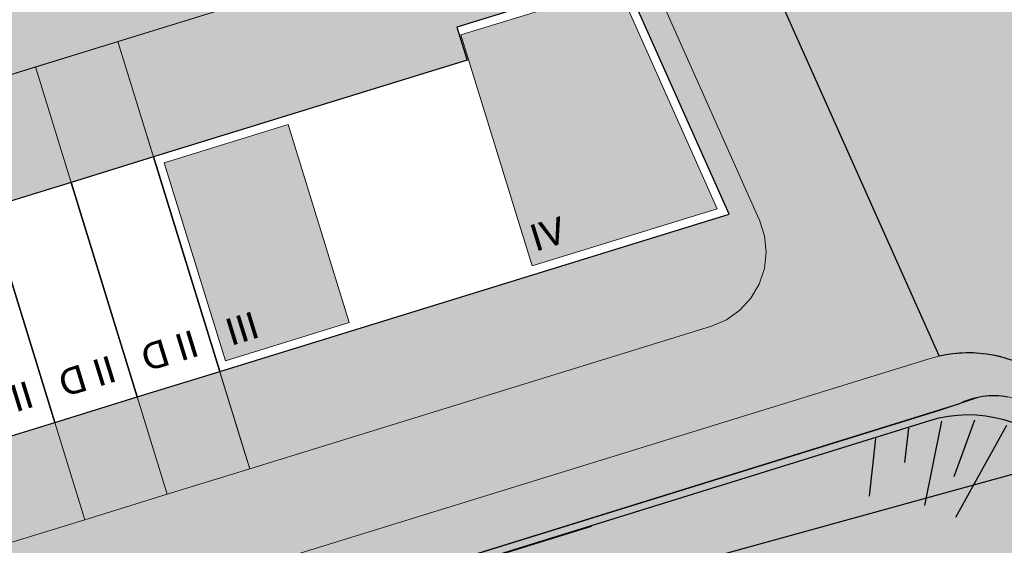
# Model space of a CAD drawing. Header units: metres. Extents: x -862 to 1262, y -354 to 644.
# Tile 281 of 315: x 302 to 359, y 44 to 75. Entities that reach past the tile are written whole.
import ezdxf

# ---------------------------------------------------------------- set-up
doc = ezdxf.new("R2010")
doc.units = ezdxf.units.M
doc.header["$LTSCALE"] = 0.5
doc.set_wipeout_variables(frame=1)
for name, color, linetype in [('BPR_Verkehr_220520', 7, 'Continuous'), ('DZH_Baufelder Ost_220610', 7, 'Continuous'), ('LPB_Freiraum_220609', 7, 'Continuous')]:
    doc.layers.add(name, color=color, linetype=linetype)
doc.styles.add('Calibri Light', font='calibril.ttf')

# ---------------------------------------------------------------- blocks, each defined once
blk = doc.blocks.new('Slab (2D)-6')
at = {"color": 255, "linetype": 'Continuous', "lineweight": 9, "transparency": 33554687}
blk.add_wipeout([(-2.291500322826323e-13, -8.881784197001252e-16), (-1.7763568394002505e-15, 12.999999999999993), (4.999999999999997, 12.999999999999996), (4.999999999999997, 8.881784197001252e-16)], dxfattribs=at)
at = {"color": 7, "linetype": 'Continuous', "lineweight": 9, "transparency": 33554687}
for p, q in [((0, 9.400000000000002), (5, 9.400000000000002)), ((-2.277216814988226e-13, 4), (5, 3.999999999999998))]:
    blk.add_line(p, q, dxfattribs=at)
at = {"color": 8, "linetype": 'Continuous', "lineweight": 9, "true_color": 0x777777, "transparency": 33554687, "flags": 128}
blk.add_lwpolyline([(-2.275957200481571e-13, -9.063735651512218e-16), (3.155443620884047e-29, 13), (5, 13), (5, 0)], close=True, dxfattribs=at)
at = {"color": 7, "linetype": 'Continuous', "lineweight": 9, "transparency": 33554687, "flags": 128}
blk.add_lwpolyline([(5, 0), (5, 13), (0, 13), (-2.275957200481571e-13, -9.063735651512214e-16), (5, 5.428454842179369e-16)], dxfattribs=at)
blk = doc.blocks.new('RH 5 x 13 - II (2D_3D) (2D)')
at = {"color": 8, "true_color": 0x777777, "transparency": 33554687}
blk.add_blockref('Slab (2D)-6', (0, 0), dxfattribs=at)
at = {"color": 255, "linetype": 'Continuous', "lineweight": 5, "transparency": 33554687}
blk.add_wipeout([(0, 13), (5, 13), (5, 0), (0, 0)], dxfattribs=at)
at = {"color": 7, "linetype": 'Continuous', "lineweight": 25, "transparency": 33554687, "flags": 128}
blk.add_lwpolyline([(0, 13), (5, 13), (5, 0), (0, 0)], close=True, dxfattribs=at)
at = {"color": 7, "transparency": 33554687, "insert": (2.405184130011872, 2.006361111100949), "char_height": 1.559479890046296, "width": 3.810368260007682, "attachment_point": 5, "line_spacing_factor": 1.163780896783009, "style": 'Calibri Light'}
blk.add_mtext('II D', dxfattribs=at)
blk = doc.blocks.new('Slab (2D)-11')
at = {"color": 255, "linetype": 'Continuous', "lineweight": 9, "transparency": 33554687}
blk.add_wipeout([(333.11732538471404, -63.90941240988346), (345.53837088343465, -60.07305623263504), (346.12857952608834, -61.9839863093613), (353.7722998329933, -59.62315173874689), (357.0184473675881, -70.13326716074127), (336.9536815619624, -76.33045790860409)], dxfattribs=at)
at = {"color": 8, "linetype": 'Continuous', "lineweight": 9, "true_color": 0x777777, "transparency": 33554687, "flags": 128}
blk.add_lwpolyline([(333.117325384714, -63.90941240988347), (345.5383708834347, -60.07305623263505), (346.1285795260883, -61.98398630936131), (353.7722998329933, -59.6231517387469), (357.0184473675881, -70.13326716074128), (336.9536815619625, -76.33045790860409)], close=True, dxfattribs=at)
blk = doc.blocks.new('Slab (2D)-12')
at = {"color": 255, "linetype": 'Continuous', "lineweight": 9, "transparency": 33554687}
blk.add_wipeout([(327.38453515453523, -65.68003833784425), (345.53837088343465, -60.07305623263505), (346.12857952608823, -61.9839863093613), (353.77229983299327, -59.6231517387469), (357.018447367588, -70.13326716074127), (331.22089133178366, -78.10108383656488), (327.9747437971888, -67.59096841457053)], dxfattribs=at)
at = {"color": 8, "linetype": 'Continuous', "lineweight": 9, "true_color": 0x777777, "transparency": 33554687, "flags": 128}
blk.add_lwpolyline([(327.3845351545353, -65.68003833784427), (345.5383708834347, -60.07305623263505), (346.1285795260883, -61.98398630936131), (353.7722998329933, -59.6231517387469), (357.0184473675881, -70.13326716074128), (331.2208913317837, -78.1010838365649), (327.9747437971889, -67.59096841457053)], close=True, dxfattribs=at)
at = {"color": 255, "linetype": 'Continuous', "lineweight": 9, "transparency": 33554687}
blk.add_wipeout([(327.38453515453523, -65.68003833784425), (345.53837088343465, -60.07305623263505), (346.12857952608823, -61.9839863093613), (353.77229983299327, -59.6231517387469), (357.018447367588, -70.13326716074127), (331.22089133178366, -78.10108383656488), (327.9747437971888, -67.59096841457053)], dxfattribs=at)
at = {"color": 8, "linetype": 'Continuous', "lineweight": 9, "true_color": 0x777777, "transparency": 33554687, "flags": 128}
blk.add_lwpolyline([(327.3845351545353, -65.68003833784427), (345.5383708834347, -60.07305623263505), (346.1285795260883, -61.98398630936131), (353.7722998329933, -59.6231517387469), (357.0184473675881, -70.13326716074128), (331.2208913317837, -78.1010838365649), (327.9747437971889, -67.59096841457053)], close=True, dxfattribs=at)
blk = doc.blocks.new('Group-5')
at = {"color": 8, "true_color": 0x777777, "transparency": 33554687}
blk.add_blockref('Slab (2D)-11', (0, 0), dxfattribs=at)
blk.add_blockref('Slab (2D)-12', (0, 0), dxfattribs=at)
at = {"color": 255, "linetype": 'Continuous', "lineweight": 25, "transparency": 33554687}
blk.add_wipeout([(345.53837088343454, -60.07305623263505), (327.38453515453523, -65.68003833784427), (331.2208913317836, -78.10108383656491), (360.7156525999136, -68.99135071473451), (354.56098947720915, -55.19311447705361), (344.9481622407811, -58.16212615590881)], dxfattribs=at)
at = {"linetype": 'Continuous', "lineweight": 0, "true_color": 0xfbf8f0, "transparency": 33554661}
for points in [[(354.2849521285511, -55.80167658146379), (345.1865388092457, -58.61180670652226), (349.317999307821, -71.98831724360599), (360.0293043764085, -68.68003040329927)], [(335.1758076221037, -63.79693628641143), (338.7170594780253, -75.26251674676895), (331.5510716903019, -77.47579915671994), (328.0098198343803, -66.01021869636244)]]:
    blk.add_hatch(color=7, dxfattribs=at).paths.add_polyline_path(points)
at = {"color": 7, "linetype": 'Continuous', "lineweight": 25, "transparency": 33554687, "flags": 128}
blk.add_lwpolyline([(345.5383708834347, -60.07305623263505), (327.3845351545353, -65.68003833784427), (331.2208913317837, -78.10108383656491), (360.7156525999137, -68.99135071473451), (354.5609894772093, -55.19311447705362), (344.9481622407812, -58.16212615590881)], close=True, dxfattribs=at)
at = {"color": 9, "linetype": 'Continuous', "lineweight": 9, "transparency": 33554661, "flags": 128}
for points in [[(354.2849521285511, -55.80167658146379), (345.1865388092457, -58.61180670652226), (349.317999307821, -71.98831724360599), (360.0293043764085, -68.68003040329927)], [(335.1758076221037, -63.79693628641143), (338.7170594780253, -75.26251674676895), (331.5510716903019, -77.47579915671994), (328.0098198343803, -66.01021869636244)]]:
    blk.add_lwpolyline(points, close=True, dxfattribs=at)
at = {"color": 7, "transparency": 33554687, "char_height": 1.559479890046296, "width": 3, "attachment_point": 5, "rotation": 17.163793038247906, "line_spacing_factor": 1.163780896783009, "style": 'Calibri Light'}
for s, insert in [('IV', (350.2158387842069, -70.13443735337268)), ('III', (332.514631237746, -75.608278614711))]:
    blk.add_mtext(s, dxfattribs=dict(at, insert=insert))

msp = doc.modelspace()

# ---------------------------------------------------------------- hatches: boundary and pattern name
at = {"layer": 'DZH_Baufelder Ost_220610', "linetype": 'Continuous', "lineweight": 0, "true_color": 0xc4dad2, "transparency": 33554687}
msp.add_hatch(color=254, dxfattribs=at).paths.add_polyline_path([(336.096551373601, 82.39933860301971), (335.2834738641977, 84.22218987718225), (324.0348254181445, 81.64890577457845), (323.0260644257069, 81.41813717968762), (323.026226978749, 81.41742661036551), (312.3052611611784, 78.96485138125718), (307.4287764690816, 77.84928532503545), (298.6554179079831, 75.8422532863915), (290.8568770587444, 74.05822482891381), (285.0083400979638, 72.72028782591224), (275.2597952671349, 70.49016789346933), (267.4636509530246, 68.706687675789), (258.687895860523, 66.69910739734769), (252.8389901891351, 65.36108604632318), (247.0125459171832, 64.02820306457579), (248.9661705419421, 55.48830484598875)])
at = {"layer": 'DZH_Baufelder Ost_220610', "linetype": 'Continuous', "lineweight": 0, "true_color": 0xdce9e4, "transparency": 33554687}
for points in [[(307.5014936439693, 73.56748734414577), (336.096551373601, 82.39933860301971), (344.5349915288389, 63.48106665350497), (344.6543468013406, 63.21348218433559), (344.9474517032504, 62.31056239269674), (345.0446208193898, 61.366246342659), (344.9415298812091, 60.4225584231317), (344.6427667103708, 59.52149504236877), (344.1616269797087, 58.70315575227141), (343.5195226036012, 58.0039586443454), (342.7450287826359, 57.45501970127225), (341.8726123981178, 57.08076806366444), (315.1433822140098, 48.82519510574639), (314.8791016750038, 49.68086138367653)], [(302.7241684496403, 72.09196573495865), (307.501493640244, 73.56748734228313), (315.1433822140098, 48.82519510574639), (310.366057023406, 47.34967349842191)], [(297.9468432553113, 70.61644412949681), (302.724168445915, 72.09196573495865), (310.3660570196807, 47.34967349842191), (305.5887318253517, 45.87415189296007)], [(293.1695180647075, 69.14092252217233), (297.9468432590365, 70.61644412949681), (305.588731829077, 45.87415189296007), (300.8114066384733, 44.39863028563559)]]:
    msp.add_hatch(color=254, dxfattribs=at).paths.add_polyline_path(points)
at = {"layer": 'DZH_Baufelder Ost_220610', "linetype": 'Continuous', "lineweight": 0, "true_color": 0x8ea381, "transparency": 33554687}
h = msp.add_hatch(color=252, dxfattribs=at)
edge = h.paths.add_edge_path()
edge.add_arc((340.5506520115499, 61.38156321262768), 4.499999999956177, -73.85034727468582, 28.787965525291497, ccw=False)
edge.add_line((341.8023142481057, 57.05914009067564), (341.6354259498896, 57.63546317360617))
edge.add_arc((340.5506520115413, 61.38156321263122), 3.899999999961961, 286.1496527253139, 388.7879655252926)
edge.add_line((343.9686426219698, 63.25968466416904), (344.4944873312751, 63.54862642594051))
h = msp.add_hatch(color=252, dxfattribs=at)
edge = h.paths.add_edge_path()
edge.add_arc((340.5506520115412, 61.38156321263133), 3.899999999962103, -73.85034727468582, 28.787965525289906, ccw=False)
edge.add_line((341.6354259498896, 57.63546317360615), (341.8023142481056, 57.05914009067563))
edge.add_arc((340.5506520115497, 61.3815632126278), 4.499999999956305, 286.1496527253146, 388.7879655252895)
edge.add_line((344.4944873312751, 63.54862642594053), (343.9686426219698, 63.25968466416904))

# ---------------------------------------------------------------- linework, layer by layer
at = {"layer": 'BPR_Verkehr_220520', "color": 9, "linetype": 'Continuous', "true_color": 0xb8d2a6, "transparency": 33554687}
for points in [[(335.8933467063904, 50.52426741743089, 60), (337.8042767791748, 51.11447605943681, 60), (336.4835553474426, 48.6133373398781, 60), (338.3944854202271, 49.20354598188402, 60)], [(321.5613050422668, 46.09768217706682, 60), (323.472235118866, 46.68789081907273, 60), (322.1515136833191, 44.18675209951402, 60), (324.0624437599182, 44.77696074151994, 60)]]:
    msp.add_solid(points, dxfattribs=at)
at = {"layer": 'DZH_Baufelder Ost_220610', "color": 255, "linetype": 'Continuous', "lineweight": 18, "transparency": 33554687, "flags": 128}
for points in [[(336.096551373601, 82.39933860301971), (335.2834738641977, 84.22218987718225), (324.0348254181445, 81.64890577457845), (323.0260644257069, 81.41813717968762), (323.026226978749, 81.41742661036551), (312.3052611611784, 78.96485138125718), (307.4287764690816, 77.84928532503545), (298.6554179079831, 75.8422532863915), (290.8568770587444, 74.05822482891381), (285.0083400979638, 72.72028782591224), (275.2597952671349, 70.49016789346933), (267.4636509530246, 68.706687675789), (258.687895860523, 66.69910739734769), (252.8389901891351, 65.36108604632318), (247.0125459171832, 64.02820306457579), (248.9661705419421, 55.48830484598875)], [(307.5014936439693, 73.56748734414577), (336.096551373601, 82.39933860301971), (344.5349915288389, 63.48106665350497), (344.6543468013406, 63.21348218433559), (344.9474517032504, 62.31056239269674), (345.0446208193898, 61.366246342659), (344.9415298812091, 60.4225584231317), (344.6427667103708, 59.52149504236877), (344.1616269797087, 58.70315575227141), (343.5195226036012, 58.0039586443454), (342.7450287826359, 57.45501970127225), (341.8726123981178, 57.08076806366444), (315.1433822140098, 48.82519510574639), (314.8791016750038, 49.68086138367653)], [(302.7241684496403, 72.09196573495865), (307.501493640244, 73.56748734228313), (315.1433822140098, 48.82519510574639), (310.366057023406, 47.34967349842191)], [(297.9468432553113, 70.61644412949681), (302.724168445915, 72.09196573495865), (310.3660570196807, 47.34967349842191), (305.5887318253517, 45.87415189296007)], [(293.1695180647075, 69.14092252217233), (297.9468432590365, 70.61644412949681), (305.588731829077, 45.87415189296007), (300.8114066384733, 44.39863028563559)]]:
    msp.add_lwpolyline(points, close=True, dxfattribs=at)
at = {"layer": 'DZH_Baufelder Ost_220610', "color": 252, "linetype": 'Continuous', "true_color": 0x8ea381, "transparency": 33554687}
for points in [[(334.4774393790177, 84.6541054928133), (335.3245300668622, 84.23239643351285), (245.4002403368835, 64.27560285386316), (245.534047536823, 63.69071343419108)], [(335.3245300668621, 84.23239643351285), (334.4774393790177, 84.6541054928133), (245.534047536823, 63.69071343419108), (245.4002403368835, 64.27560285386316)], [(247.6806556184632, 54.46329506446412), (247.5035930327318, 55.036574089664), (335.8048107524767, 81.68126412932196), (336.1370831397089, 82.41185602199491)], [(247.5035930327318, 55.036574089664), (247.6806556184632, 54.46329506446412), (336.1370831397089, 82.41185602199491), (335.8048107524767, 81.68126412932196)], [(335.8048107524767, 81.68126412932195), (336.1370831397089, 82.41185602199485), (344.1033730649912, 62.97585498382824), (344.651822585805, 63.21917190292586)], [(336.1370831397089, 82.41185602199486), (335.8048107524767, 81.68126412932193), (344.651822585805, 63.21917190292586), (344.1033730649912, 62.97585498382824)], [(307.2148541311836, 73.47895604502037), (307.7881331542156, 73.65601863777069), (314.6796801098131, 49.30994282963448), (315.2529591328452, 49.48700542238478)], [(307.7881331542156, 73.65601863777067), (307.2148541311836, 73.47895604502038), (315.2529591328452, 49.48700542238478), (314.6796801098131, 49.30994282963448)], [(302.4375289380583, 72.00343443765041), (303.010807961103, 72.18049703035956), (309.9023549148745, 47.83442122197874), (310.4756339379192, 48.01148381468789)], [(303.010807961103, 72.18049703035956), (302.4375289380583, 72.00343443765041), (310.4756339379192, 48.01148381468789), (309.9023549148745, 47.83442122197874)], [(297.6602037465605, 70.5279128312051), (298.2334827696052, 70.70497542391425), (305.1250297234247, 46.35889961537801), (305.6983087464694, 46.53596220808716)], [(298.2334827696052, 70.70497542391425), (297.6602037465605, 70.5279128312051), (305.6983087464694, 46.53596220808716), (305.1250297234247, 46.35889961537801)], [(341.6315809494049, 57.63428970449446), (341.8086435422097, 57.06101068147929), (233.4256993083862, 24.21389022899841), (233.6027619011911, 23.64061120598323)], [(341.8086435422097, 57.06101068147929), (341.6315809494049, 57.63428970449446), (233.6027619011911, 23.64061120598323), (233.4256993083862, 24.21389022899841)]]:
    msp.add_solid(points, dxfattribs=at)
at = {"layer": 'LPB_Freiraum_220609', "color": 255, "linetype": 'Continuous', "lineweight": 25, "transparency": 33554687}
for p, q in [((355.1870335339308, 51.58638227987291, 118.8790539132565), (354.2019260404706, 46.69091763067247, 78.55623313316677)), ((357.1046259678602, 51.63761450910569, 119.4449289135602), (355.9014319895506, 48.35559013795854, 118.6097783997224)), ((358.9624596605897, 51.34186908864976, 119.8165376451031), (356.0125748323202, 46.00436946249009, 117.7745897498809)), ((353.2747601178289, 51.17050498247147, 118.4036252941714), (353.047817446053, 49.18735170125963, 118.1068988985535)), ((351.3647994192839, 50.577204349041, 118.4102952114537), (350.9985111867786, 47.23839944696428, 62.7))]:
    msp.add_line(p, q, dxfattribs=at)
at = {"layer": 'LPB_Freiraum_220609', "color": 255, "linetype": 'Continuous', "lineweight": 18, "transparency": 33554687}
msp.add_line((334.9196786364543, 45.48210164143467, 62.7), (310.0646646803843, 37.81829200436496, 62.7), dxfattribs=at)

# ---------------------------------------------------------------- next in the draw order: block references
at = {"layer": 'DZH_Baufelder Ost_220610', "color": 7, "transparency": 33554687}
msp.add_blockref('Group-5', (-17.81744829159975, 132.5597140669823), dxfattribs=at)
at = {"layer": 'DZH_Baufelder Ost_220610', "color": 7, "transparency": 33554687, "xscale": -1, "rotation": 17.16379303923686}
msp.add_blockref('RH 5 x 13 - II (2D_3D) (2D)', (308.6261178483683, 52.98310862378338, 8.7), dxfattribs=at)

# ---------------------------------------------------------------- next in the draw order: block references
for p in [(313.4034430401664, 54.45863023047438, 8.7), (303.8487926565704, 51.50758701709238, 8.7)]:
    msp.add_blockref('RH 5 x 13 - II (2D_3D) (2D)', p, dxfattribs=at)

# ---------------------------------------------------------------- next in the draw order: hatches: boundary and pattern name
at = {"layer": 'BPR_Verkehr_220520', "linetype": 'Continuous', "lineweight": 0, "true_color": 0xe4e6e5, "transparency": 33554687}
h = msp.add_hatch(color=254, dxfattribs=at)
edge = h.paths.add_edge_path()
edge.add_line((329.3358145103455, 113.0217648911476), (218.1371975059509, 87.60561018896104))
edge.add_line((218.1371975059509, 87.60561018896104), (219.1621658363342, 83.12125517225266))
edge.add_line((219.1621658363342, 83.12125517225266), (220.3807405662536, 83.39977917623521))
edge.add_line((220.3807405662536, 83.39977917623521), (219.9351021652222, 85.34949874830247))
edge.add_line((219.9351021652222, 85.34949874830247), (222.8596815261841, 86.01795635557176))
edge.add_line((222.8596815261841, 86.01795635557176), (223.3053199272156, 84.06823678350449))
edge.add_line((223.3053199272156, 84.06823678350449), (235.0036373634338, 86.74206720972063))
edge.add_line((235.0036373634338, 86.74206720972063), (234.5579989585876, 88.69178678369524))
edge.add_line((234.5579989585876, 88.69178678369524), (237.4825783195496, 89.3602443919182))
edge.add_line((237.4825783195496, 89.3602443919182), (237.928216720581, 87.41052481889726))
edge.add_line((237.928216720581, 87.41052481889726), (249.626534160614, 90.08435524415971))
edge.add_line((249.626534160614, 90.08435524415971), (249.1808957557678, 92.03407481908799))
edge.add_line((249.1808957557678, 92.03407481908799), (252.1054751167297, 92.70253242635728))
edge.add_line((252.1054751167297, 92.70253242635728), (252.5511135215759, 90.75281285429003))
edge.add_line((252.5511135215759, 90.75281285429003), (264.2494309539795, 93.42664327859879))
edge.add_line((264.2494309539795, 93.42664327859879), (263.803792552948, 95.37636285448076))
edge.add_line((263.803792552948, 95.37636285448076), (266.7283719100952, 96.04482046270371))
edge.add_line((266.7283719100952, 96.04482046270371), (267.1740103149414, 94.09510088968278))
edge.add_line((267.1740103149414, 94.09510088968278), (278.872327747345, 96.76893131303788))
edge.add_line((278.872327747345, 96.76893131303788), (278.4266893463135, 98.71865088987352))
edge.add_line((278.4266893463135, 98.71865088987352), (281.3512687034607, 99.3871084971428))
edge.add_line((281.3512687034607, 99.3871084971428), (281.7969071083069, 97.43738892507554))
edge.add_line((281.7969071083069, 97.43738892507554), (293.4952245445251, 100.1112193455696))
edge.add_line((293.4952245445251, 100.1112193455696), (293.0495861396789, 102.0609389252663))
edge.add_line((293.0495861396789, 102.0609389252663), (295.9741655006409, 102.7293965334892))
edge.add_line((295.9741655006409, 102.7293965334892), (296.4198039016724, 100.7796769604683))
edge.add_line((296.4198039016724, 100.7796769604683), (308.1181213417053, 103.4535073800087))
edge.add_line((308.1181213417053, 103.4535073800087), (307.6724829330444, 105.403226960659))
edge.add_line((307.6724829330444, 105.403226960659), (310.5970622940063, 106.0716845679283))
edge.add_line((310.5970622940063, 106.0716845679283), (311.0427006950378, 104.1219649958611))
edge.add_line((311.0427006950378, 104.1219649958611), (321.7455954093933, 106.5682762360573))
edge.add_line((321.7455954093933, 106.5682762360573), (321.7455954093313, 106.5682762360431))
edge.add_arc((323.1716383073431, 100.3291736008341), 6.400000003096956, 24.039121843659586, 102.87467249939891, ccw=False)
edge.add_line((329.0165504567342, 102.9362796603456), (329.0165504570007, 102.9362796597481))
edge.add_line((329.0165504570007, 102.9362796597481), (346.3895550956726, 63.98746679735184))
edge.add_line((346.3895550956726, 63.98746679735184), (350.4079321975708, 65.77985221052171))
edge.add_line((350.4079321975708, 65.77985221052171), (329.3358145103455, 113.0217648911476))
at = {"layer": 'BPR_Verkehr_220520', "linetype": 'Continuous', "lineweight": 0, "true_color": 0xece5cf, "transparency": 33554687}
msp.add_hatch(color=254, dxfattribs=at).paths.add_polyline_path([(346.3895550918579, 63.9874667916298), (329.0165504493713, 102.9362796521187), (328.4841183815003, 103.8981462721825), (327.7949223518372, 104.7546975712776), (326.9692996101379, 105.4806578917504), (326.0316131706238, 106.0546051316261), (325.0095328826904, 106.4596028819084), (323.9332189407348, 106.6837002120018), (322.8344319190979, 106.720284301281), (321.7455954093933, 106.5682762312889), (223.3053199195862, 84.06823678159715), (220.3807405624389, 83.39977917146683), (219.1621658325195, 83.121255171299), (214.2878669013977, 82.00715915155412), (215.8765801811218, 75.0563547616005), (228.0223837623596, 21.91705918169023), (232.8586126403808, 23.41077374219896), (233.5071783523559, 23.61108933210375), (232.9030251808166, 23.49068951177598), (232.2870167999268, 23.49623085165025), (231.6851277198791, 23.62748082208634), (231.122737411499, 23.8789051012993), (230.6235598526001, 24.23990203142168), (230.2086435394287, 24.69524967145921), (229.8954839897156, 25.22574767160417), (229.6972860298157, 25.80902684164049), (218.1510592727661, 76.32510453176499), (218.0397373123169, 77.20020656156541), (218.1012783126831, 78.08021159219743), (218.3333172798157, 78.9313015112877), (218.7269370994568, 79.7207694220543), (219.2670111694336, 80.41827652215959), (219.9327847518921, 80.99701798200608), (220.698672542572, 81.43475310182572), (221.5352418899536, 81.71465998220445), (322.1689518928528, 104.7160426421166), (322.9345400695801, 104.8229233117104), (323.7071246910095, 104.7972001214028), (324.4639079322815, 104.6396316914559), (325.1825581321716, 104.3548676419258), (325.8418689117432, 103.9513109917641), (326.4223848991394, 103.4408701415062), (326.9069758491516, 102.8386075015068), (327.2813421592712, 102.1622950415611), (344.6543468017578, 63.21348218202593), (344.9474517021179, 62.31056239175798), (345.0446208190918, 61.36624634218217), (344.9415298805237, 60.4225584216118), (344.6427667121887, 59.5214950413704), (344.1616269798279, 58.70315575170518), (343.5195226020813, 58.0039586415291), (342.7450287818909, 57.45501970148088), (341.8726124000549, 57.08076806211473), (236.7932354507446, 24.62601883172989), (233.5071783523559, 23.61108933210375), (232.8586126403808, 23.41077374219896), (233.4162477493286, 21.5948745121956), (342.4333106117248, 55.26538449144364), (343.674080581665, 55.79765349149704), (344.775582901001, 56.57836665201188), (345.6887980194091, 57.57278032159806), (346.3730856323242, 58.73664064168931), (346.7979932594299, 60.01815300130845), (346.9446114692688, 61.36028693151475), (346.8064153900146, 62.70331420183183)])
at = {"layer": 'BPR_Verkehr_220520', "linetype": 'Continuous', "lineweight": 0, "true_color": 0xe4e6e5, "transparency": 33554687}
h = msp.add_hatch(color=254, dxfattribs=at)
edge = h.paths.add_edge_path()
edge.add_line((233.1069625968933, 22.59785979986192), (233.3725564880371, 21.73794126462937))
edge.add_line((233.3725564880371, 21.73794126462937), (233.3722391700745, 21.73738441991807))
edge.add_line((233.3722391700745, 21.73738441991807), (233.4162477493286, 21.59487451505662))
edge.add_line((233.4162477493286, 21.59487451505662), (234.1796132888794, 19.10902869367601))
edge.add_line((234.1796132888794, 19.10902869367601), (235.5695177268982, 19.53831351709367))
edge.add_line((235.5695177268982, 19.53831351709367), (237.4804477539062, 20.12852231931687))
edge.add_line((237.4804477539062, 20.12852231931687), (249.901493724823, 23.9648769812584))
edge.add_line((249.901493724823, 23.9648769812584), (249.9014932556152, 23.96487849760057))
edge.add_line((249.9014932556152, 23.96487849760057), (251.8124233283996, 24.55508713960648))
edge.add_line((251.8124233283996, 24.55508713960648), (251.8124238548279, 24.55508544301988))
edge.add_line((251.8124238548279, 24.55508544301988), (264.2334697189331, 28.39144044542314))
edge.add_line((264.2334697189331, 28.39144044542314), (264.2334688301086, 28.39144331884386))
edge.add_line((264.2334688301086, 28.39144331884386), (266.1443989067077, 28.98165196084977))
edge.add_line((266.1443989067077, 28.98165196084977), (266.144399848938, 28.98164890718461))
edge.add_line((266.144399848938, 28.98164890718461), (278.5654457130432, 32.81800390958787))
edge.add_line((278.5654457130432, 32.81800390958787), (278.565444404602, 32.81800813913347))
edge.add_line((278.565444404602, 32.81800813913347), (280.4763744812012, 33.40821678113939))
edge.add_line((280.4763744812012, 33.40821678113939), (280.4763758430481, 33.40821237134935))
edge.add_line((280.4763758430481, 33.40821237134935), (292.8974217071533, 37.2445673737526))
edge.add_line((292.8974217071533, 37.2445673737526), (292.8974199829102, 37.24457296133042))
edge.add_line((292.8974199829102, 37.24457296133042), (294.8083500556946, 37.83478160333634))
edge.add_line((294.8083500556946, 37.83478160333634), (294.8083518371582, 37.83477583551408))
edge.add_line((294.8083518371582, 37.83477583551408), (307.2293976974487, 41.67113083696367))
edge.add_line((307.2293976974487, 41.67113083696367), (307.2293955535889, 41.67113778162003))
edge.add_line((307.2293955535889, 41.67113778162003), (309.140325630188, 42.26134642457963))
edge.add_line((309.140325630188, 42.26134642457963), (309.1403278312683, 42.26133929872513))
edge.add_line((309.1403278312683, 42.26133929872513), (321.5613076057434, 46.09767388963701))
edge.add_line((321.5613076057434, 46.09767388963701), (321.5613050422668, 46.09768218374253))
edge.add_line((321.5613050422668, 46.09768218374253), (323.472235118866, 46.68789082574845))
edge.add_line((323.472235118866, 46.68789082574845), (323.4722377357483, 46.68788235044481))
edge.add_line((323.4722377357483, 46.68788235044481), (335.8933496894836, 50.52425776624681))
edge.add_line((335.8933496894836, 50.52425776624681), (335.8933467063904, 50.52426742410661))
edge.add_line((335.8933467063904, 50.52426742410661), (337.8042767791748, 51.11447606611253))
edge.add_line((337.8042767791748, 51.11447606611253), (337.8042798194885, 51.11446622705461))
edge.add_line((337.8042798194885, 51.11446622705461), (354.6312099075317, 56.31161936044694))
edge.add_line((354.6312099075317, 56.31161936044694), (350.4079321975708, 65.77985221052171))
edge.add_line((350.4079321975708, 65.77985221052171), (344.6543468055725, 63.21348218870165))
edge.add_arc((340.5446429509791, 61.38036073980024), 4.500000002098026, -72.83620692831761, 24.03912185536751, ccw=False)
edge.add_line((341.8726124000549, 57.08076806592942), (235.0518900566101, 24.08818800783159))
edge.add_line((235.0518900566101, 24.08818800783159), (233.5071783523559, 23.61108933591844))
edge.add_arc((232.6218653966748, 26.47748440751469), 2.999999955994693, 274.0278496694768, 287.16379313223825, ccw=False)
edge.add_line((232.8325894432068, 23.48489437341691), (233.1065541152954, 22.59773373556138))
edge.add_line((233.1065541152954, 22.59773373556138), (233.1069625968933, 22.59785979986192))
at = {"layer": 'BPR_Verkehr_220520', "linetype": 'Continuous', "lineweight": 0, "true_color": 0xece5cf, "transparency": 33554687}
h = msp.add_hatch(color=254, dxfattribs=at)
h.paths.add_polyline_path([(354.6312050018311, 56.31163035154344), (337.8042767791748, 51.11447605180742), (338.3944854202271, 49.20354598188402), (336.4835553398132, 48.61333734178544), (335.8933467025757, 50.52426742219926), (323.4722351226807, 46.68789082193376), (324.0624437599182, 44.77696074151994), (322.1515136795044, 44.18675210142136), (321.5613050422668, 46.09768218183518), (309.140325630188, 42.26134641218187), (309.7305342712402, 40.35041634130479), (307.8196041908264, 39.76020770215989), (307.2293955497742, 41.67113778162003), (294.8083500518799, 37.83478159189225), (295.3985587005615, 35.92385152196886), (293.4876286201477, 35.33364288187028), (292.8974199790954, 37.24457296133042), (280.4763744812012, 33.40821677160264), (281.0665831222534, 31.49728670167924), (279.155653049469, 30.90707806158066), (278.5654444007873, 32.81800813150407), (266.1443988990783, 28.98165195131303), (266.7346075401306, 27.07072188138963), (264.8236774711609, 26.48051324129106), (264.2334688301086, 28.39144331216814), (251.8124233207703, 24.55508713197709), (252.4026319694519, 22.64415706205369), (250.4917018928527, 22.0539484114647), (249.9014932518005, 23.96487849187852), (237.4804477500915, 20.12852231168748), (238.0706563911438, 18.21759224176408), (236.1597263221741, 17.62738359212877), (235.5695176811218, 19.53831367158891), (233.8974538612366, 19.02188111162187), (209.1447440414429, 11.37677497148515), (204.6062851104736, 9.975029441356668), (205.1964937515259, 8.064099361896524), (203.2855636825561, 7.473890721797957), (202.6953550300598, 9.384820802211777), (206.5649884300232, 10.57999330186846), (204.6240501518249, 16.86420717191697), (204.3930829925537, 16.77396078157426), (204.1612498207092, 16.68596293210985), (203.9285718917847, 16.60022367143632), (203.6950712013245, 16.51675112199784), (203.4607698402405, 16.43555316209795), (203.2256899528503, 16.35663748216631), (202.9898537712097, 16.28001154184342), (202.7532835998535, 16.20568259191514), (199.8071084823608, 15.29572882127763), (103.8947644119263, -14.32769648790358), (102.960999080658, -13.78556749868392), (95.16729985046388, 21.19988300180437), (95.71234605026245, 18.58484048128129), (96.18555252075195, 15.95584862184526), (96.58656068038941, 13.31488005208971), (96.91506953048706, 10.66391712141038), (97.17083248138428, 8.004949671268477), (97.35365755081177, 5.339973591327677), (97.4634075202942, 2.670989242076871), (97.5, -8.106212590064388e-09), (97.49917307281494, -0.4008627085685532), (97.49669821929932, -0.801718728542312), (97.4925754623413, -1.202561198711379), (97.48680488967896, -1.603383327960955), (97.47938658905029, -2.004178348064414), (97.47032069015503, -2.404939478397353), (97.45960734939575, -2.805659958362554), (97.44724674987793, -3.206332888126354), (97.44724684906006, -3.206329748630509), (97.4467483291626, -3.22144342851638), (97.44624747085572, -3.236557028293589), (97.44574426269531, -3.251670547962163), (97.44523870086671, -3.266783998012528), (97.44473080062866, -3.28189736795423), (97.44422056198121, -3.297010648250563), (97.44370798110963, -3.312123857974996), (97.44319305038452, -3.327236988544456), (97.44319297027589, -3.3272392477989), (97.42661787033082, -3.830991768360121), (97.42469844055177, -3.830687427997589), (97.21632052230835, -7.299919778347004), (96.89073065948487, -10.76011998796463), (96.44830138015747, -14.20732908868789), (95.88953889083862, -17.6376029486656), (95.21508249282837, -21.04701679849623), (94.42570386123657, -24.43166975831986), (93.52230619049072, -27.7876892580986), (92.50592307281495, -31.11123552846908), (95.02773081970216, -28.06480238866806), (356.264608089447, 52.64967823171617)])
h.paths.add_polyline_path([(118.6144316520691, -16.58435947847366), (119.2046403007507, -18.4952895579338), (117.2937102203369, -19.08549819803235), (116.7035015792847, -17.17456811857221)])
h.paths.add_polyline_path([(132.9464072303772, -12.15779465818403), (133.5366158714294, -14.06872473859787), (131.6256858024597, -14.65893337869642), (131.0354771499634, -12.74800329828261)])
h.paths.add_polyline_path([(147.2783828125, -7.731229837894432), (147.8685914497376, -9.642159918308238), (145.9576613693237, -10.23236855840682), (145.3674527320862, -8.321438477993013)])
h.paths.add_polyline_path([(161.610358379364, -3.304665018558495), (162.2005670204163, -5.215595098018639), (160.2896369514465, -5.80580373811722), (159.6994283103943, -3.894873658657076)])
h.paths.add_polyline_path([(175.9423339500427, 1.121899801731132), (176.5325426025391, -0.7890302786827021), (174.6216125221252, -1.379238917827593), (174.031403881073, 0.5316911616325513)])
h.paths.add_polyline_path([(190.2743095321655, 5.548464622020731), (190.8645181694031, 3.637534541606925), (188.9535881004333, 3.047325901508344), (188.3633794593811, 4.958255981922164)])
at = {"layer": 'LPB_Freiraum_220609', "linetype": 'Continuous', "lineweight": 0, "true_color": 0xb9d3a7, "transparency": 33554687}
h = msp.add_hatch(color=9, dxfattribs=at)
edge = h.paths.add_edge_path()
edge.add_line((322.0748876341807, 274.0676159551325), (350.3944664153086, 215.0573267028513))
edge.add_line((350.3944664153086, 215.0573267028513), (350.4274281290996, 214.3358313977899))
edge.add_line((350.4274281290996, 214.3358313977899), (411.9253517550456, 84.7749292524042))
edge.add_line((411.9253517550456, 84.7749292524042), (412.3635110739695, 84.98062943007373))
edge.add_line((412.3635110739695, 84.98062943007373), (412.5024664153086, 85.06532670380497))
edge.add_line((412.5024664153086, 85.06532670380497), (424.2779033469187, 59.98261897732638))
edge.add_line((424.2779033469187, 59.98261897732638), (432.5690750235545, 42.36002070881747))
edge.add_line((432.5690750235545, 42.36002070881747), (455.9474683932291, -6.602675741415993))
edge.add_line((455.9474683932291, -6.602675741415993), (477.0514683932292, -52.42967573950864))
edge.add_line((477.0514683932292, -52.42967573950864), (475.4354683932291, -53.5256757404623))
edge.add_line((475.4354683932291, -53.5256757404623), (435.3024683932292, -80.99967574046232))
edge.add_line((435.3024683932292, -80.99967574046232), (423.0881585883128, -66.0478473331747))
edge.add_line((423.0881585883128, -66.0478473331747), (424.9030886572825, -64.96769785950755))
edge.add_arc((422.5450318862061, -62.85210562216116), 3.167990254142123, 318.1023032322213, 394.2332813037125)
edge.add_line((425.1641803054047, -61.06990927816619), (425.1641803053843, -61.06990927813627))
edge.add_line((425.1641803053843, -61.06990927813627), (412.8494548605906, -40.42128283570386))
edge.add_line((412.8494548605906, -40.42128283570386), (412.8494548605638, -40.42128283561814))
edge.add_arc((413.4581779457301, -40.23028170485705), 0.6379852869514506, 134.5948825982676, 197.4204714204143, ccw=False)
edge.add_line((413.0102552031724, -39.77597955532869), (413.0102552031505, -39.77597955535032))
edge.add_line((413.0102552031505, -39.77597955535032), (414.9848309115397, -37.05305774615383))
edge.add_line((414.9848309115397, -37.05305774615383), (413.3657392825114, -35.87894433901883))
edge.add_line((413.3657392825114, -35.87894433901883), (411.2374391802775, -38.81385067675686))
edge.add_arc((413.6535798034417, -40.23036565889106), 2.80075886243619, 149.6181087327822, 205.4168132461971)
edge.add_line((411.1239081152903, -41.43245191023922), (423.5648196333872, -62.28752670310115))
edge.add_line((423.5648196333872, -62.28752670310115), (423.5648196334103, -62.28752670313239))
edge.add_arc((422.8436778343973, -62.8180538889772), 0.8952678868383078, -48.71092162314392, 36.341049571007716, ccw=False)
edge.add_line((423.4344279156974, -63.49074916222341), (423.4344279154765, -63.49074916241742))
edge.add_line((423.4344279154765, -63.49074916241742), (421.7958729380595, -64.46592959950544))
edge.add_line((421.7958729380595, -64.46592959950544), (421.7779124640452, -64.4766187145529))
edge.add_line((421.7779124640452, -64.4766187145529), (339.5379799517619, 36.22702775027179))
edge.add_line((339.5379799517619, 36.22702775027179), (339.5384683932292, 36.22732425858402))
edge.add_line((339.5384683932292, 36.22732425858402), (338.0806447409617, 38.01154976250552))
edge.add_arc((337.6142115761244, 37.59025798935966), 0.6285273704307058, 42.08897963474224, 115.143575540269)
edge.add_line((337.3471578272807, 38.1592298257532), (287.9276134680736, 8.414038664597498))
edge.add_line((287.9276134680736, 8.414038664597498), (286.9077789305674, 9.671652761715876))
edge.add_line((286.9077789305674, 9.671652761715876), (286.4385447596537, 10.25029124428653))
edge.add_line((286.4385447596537, 10.25029124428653), (286.4385447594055, 10.2502912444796))
edge.add_arc((285.9321682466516, 9.599253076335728), 0.8247835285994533, 52.12427646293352, 113.6951029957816)
edge.add_line((285.6007128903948, 10.3545048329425), (285.6007128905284, 10.35450483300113))
edge.add_line((285.6007128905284, 10.35450483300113), (285.6007128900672, 10.35450483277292))
edge.add_arc((283.20053368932, 15.20445733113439), 5.411367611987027, 215.3819757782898, 296.33021673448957, ccw=False)
edge.add_line((278.788591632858, 12.07114171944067), (278.7885916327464, 12.0711417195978))
edge.add_line((278.7885916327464, 12.0711417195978), (242.3755595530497, -9.84554358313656))
edge.add_line((242.3755595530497, -9.84554358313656), (244.9539703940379, -14.12939195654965))
edge.add_line((244.9539703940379, -14.12939195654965), (240.2014576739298, -16.98988776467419))
edge.add_line((240.2014576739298, -16.98988776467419), (240.2014576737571, -16.98988776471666))
edge.add_arc((239.357761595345, -13.55802205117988), 3.534052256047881, 215.2700837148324, 283.8117927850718, ccw=False)
edge.add_line((236.4724227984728, -15.59869482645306), (236.4724227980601, -15.59869482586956))
edge.add_line((236.4724227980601, -15.59869482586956), (233.9170896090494, -12.01583647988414))
edge.add_line((233.9170896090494, -12.01583647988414), (233.916746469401, -12.01604265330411))
edge.add_line((233.916746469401, -12.01604265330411), (229.6881452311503, -6.088215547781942))
edge.add_line((229.6881452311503, -6.088215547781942), (229.6881452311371, -6.088215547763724))
edge.add_arc((243.8779914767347, 4.184012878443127), 17.51771712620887, 190.7550368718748, 215.9013056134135, ccw=False)
edge.add_line((226.6679906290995, 0.9150246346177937), (224.1946786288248, 11.63261858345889))
edge.add_line((224.1946786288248, 11.63261858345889), (226.5712021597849, 12.33406696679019))
edge.add_line((226.5712021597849, 12.33406696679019), (356.1992840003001, 52.57897257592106))
edge.add_line((356.1992840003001, 52.57897257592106), (356.1992840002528, 52.57897257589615))
edge.add_arc((358.1994825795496, 48.78204979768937), 4.291551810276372, 78.84654671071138, 117.78002117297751, ccw=False)
edge.add_line((359.0296290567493, 52.99254546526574), (359.0296290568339, 52.99254546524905))
edge.add_line((359.0296290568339, 52.99254546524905), (361.0699248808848, 54.21556213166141))
edge.add_arc((356.7566825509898, 47.83496521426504), 7.701693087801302, 55.94156046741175, 102.7178003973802)
edge.add_line((355.0611604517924, 55.34770647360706), (355.0536817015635, 55.36447319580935))
edge.add_line((355.0536817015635, 55.36447319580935), (333.5954948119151, 103.4042976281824))
edge.add_line((333.5954948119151, 103.4042976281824), (328.5468999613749, 114.7904445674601))
edge.add_arc((332.6920194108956, 119.860722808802), 6.549025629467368, 196.0418554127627, 230.7328703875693, ccw=False)
edge.add_line((326.3980123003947, 118.050968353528), (311.6159034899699, 182.7561805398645))
edge.add_line((311.6159034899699, 182.7561805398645), (311.615903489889, 182.7561805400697))
edge.add_arc((306.1585775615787, 180.6061278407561), 5.865588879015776, 21.50322500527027, 107.0002742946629)
edge.add_line((304.4436184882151, 186.2154101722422), (277.3155397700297, 180.014208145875))
edge.add_arc((276.1554659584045, 185.1900255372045), 5.304230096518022, 191.8348310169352, 282.6331175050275, ccw=False)
edge.add_line((270.9639884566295, 184.1021752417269), (255.0077515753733, 253.594062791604))
edge.add_line((255.0077515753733, 253.594062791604), (181.4750184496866, 236.7870253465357))
edge.add_line((181.4750184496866, 236.7870253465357), (178.6527265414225, 249.1348789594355))
edge.add_line((178.6527265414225, 249.1348789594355), (290.3810990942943, 268.724538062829))
edge.add_line((290.3810990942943, 268.724538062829), (321.9573718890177, 274.2634481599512))
edge.add_line((321.9573718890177, 274.2634481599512), (323.9137083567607, 270.0362813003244))
edge.add_line((323.9137083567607, 270.0362813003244), (329.3900353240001, 258.6564105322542))
edge.add_line((329.3900353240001, 258.6564105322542), (322.0748876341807, 274.0676159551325))
at = {"layer": 'LPB_Freiraum_220609', "linetype": 'Continuous', "lineweight": 0, "true_color": 0xece5cf, "transparency": 33554687}
h = msp.add_hatch(color=254, dxfattribs=at)
edge = h.paths.add_edge_path()
edge.add_line((105.1142771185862, -20.75400858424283), (104.7875710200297, -20.85491482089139))
edge.add_line((104.7875710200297, -20.85491482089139), (94.49110434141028, -24.03507494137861))
edge.add_line((94.49110434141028, -24.03507494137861), (94.18284339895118, -25.21597966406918))
edge.add_arc((-6.201277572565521, 1.75951749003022), 103.9454144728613, 342.9731755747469, 344.95865534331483, ccw=False)
edge.add_line((93.18797760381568, -28.67771539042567), (219.3585425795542, 10.30952775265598))
edge.add_line((219.3585425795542, 10.30952775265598), (225.1508896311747, 11.89342523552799))
edge.add_line((225.1508896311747, 11.89342523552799), (355.0865985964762, 52.20504295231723))
edge.add_line((355.0865985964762, 52.20504295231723), (357.3119694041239, 52.95290219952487))
edge.add_line((357.3119694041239, 52.95290219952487), (357.3119694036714, 52.95290219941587))
edge.add_arc((358.2741506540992, 48.95733565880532), 4.109786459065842, 49.090037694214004, 103.53972743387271, ccw=False)
edge.add_line((360.9655356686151, 52.06326409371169), (360.9655356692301, 52.06326409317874))
edge.add_line((360.9655356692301, 52.06326409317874), (395.3910584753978, 13.2069121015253))
edge.add_line((395.3910584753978, 13.2069121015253), (395.3910584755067, 13.2069121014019))
edge.add_arc((376.4029990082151, -3.551000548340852), 25.32536354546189, 27.29165033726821, 41.430014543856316, ccw=False)
edge.add_line((398.9092459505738, 8.06118646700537), (398.9092459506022, 8.061186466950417))
edge.add_line((398.9092459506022, 8.061186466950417), (419.508176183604, -26.47637959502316))
edge.add_arc((418.5474209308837, -26.9301110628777), 1.062507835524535, -40.82361562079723, 25.27974522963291, ccw=False)
edge.add_line((419.3514478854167, -27.62470702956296), (417.3768721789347, -30.34762883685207))
edge.add_line((417.3768721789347, -30.34762883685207), (418.9959638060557, -31.52174224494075))
edge.add_line((418.9959638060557, -31.52174224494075), (421.1242639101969, -28.58683590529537))
edge.add_line((421.1242639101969, -28.58683590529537), (421.1242639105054, -28.58683590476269))
edge.add_arc((418.675665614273, -27.16891370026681), 2.829511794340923, 329.925937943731, 385.1089839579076)
edge.add_line((421.237794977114, -25.96823467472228), (421.2377949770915, -25.96823467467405))
edge.add_line((421.2377949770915, -25.96823467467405), (398.847038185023, 11.5677159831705))
edge.add_arc((390.7712649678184, 7.270056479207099), 9.14811402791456, 28.02043182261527, 37.94890118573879)
edge.add_line((397.9850973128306, 12.895766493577), (362.2656903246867, 53.21540358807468))
edge.add_line((362.2656903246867, 53.21540358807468), (362.2656903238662, 53.21540358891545))
edge.add_arc((356.7564813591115, 47.83881175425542), 7.697994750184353, 44.30202415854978, 102.7227886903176)
edge.add_line((355.0611196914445, 55.34779783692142), (355.0611196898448, 55.34779783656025))
edge.add_line((355.0611196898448, 55.34779783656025), (354.6312050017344, 56.31163035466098))
edge.add_line((354.6312050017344, 56.31163035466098), (105.1142771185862, -20.75400858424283))

# ---------------------------------------------------------------- next in the draw order: linework, layer by layer
at = {"layer": 'LPB_Freiraum_220609', "color": 255, "linetype": 'Continuous', "lineweight": 25, "transparency": 33554687, "elevation": 62.7, "flags": 128}
for points in [[(361.0699248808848, 54.21556213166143, 0.2069819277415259), (355.0611604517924, 55.34770647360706), (355.0536817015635, 55.36447319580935), (333.5954948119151, 103.4042976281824), (328.5468999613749, 114.7904445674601, -0.1525348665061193), (326.3980123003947, 118.050968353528), (311.6159034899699, 182.7561805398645), (311.615903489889, 182.7561805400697, 0.3913776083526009), (304.4436184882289, 186.2154101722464), (277.3155397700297, 180.014208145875, -0.4183002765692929), (270.9639884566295, 184.1021752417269), (255.0077515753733, 253.594062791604), (181.4750184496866, 236.7870253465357), (178.6527265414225, 249.1348789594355), (290.3810990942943, 268.724538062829), (321.9573718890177, 274.2634481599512), (323.9137083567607, 270.0362813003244), (329.3900353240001, 258.6564105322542)], [(226.5712021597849, 12.33406696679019), (356.1992840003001, 52.57897257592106), (356.1992840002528, 52.57897257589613, -0.1715325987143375), (359.0296290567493, 52.99254546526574)]]:
    msp.add_lwpolyline(points, format="xyb", dxfattribs=at)
at = {"layer": 'LPB_Freiraum_220609', "color": 255, "linetype": 'Continuous', "lineweight": 18, "transparency": 33554687, "elevation": 62.7, "flags": 128}
for points in [[(398.8496397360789, 11.5692676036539), (398.8496397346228, 11.56926760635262, 0.04143335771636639), (397.9850973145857, 12.89576649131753), (397.9850973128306, 12.895766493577), (362.2665560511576, 53.21617050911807, 0.2909749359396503), (354.2215903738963, 55.10747400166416), (94.18284339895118, -25.21597966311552), (94.18284339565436, -25.21597967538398, -0.008663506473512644), (93.18797760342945, -28.67771539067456)], [(93.18797760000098, -28.67771540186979), (219.3585425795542, 10.30952775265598), (225.1508896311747, 11.89342523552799), (355.0865985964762, 52.20504295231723), (357.3119694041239, 52.95290219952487), (357.3119694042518, 52.95290219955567, -0.242154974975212), (360.9655356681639, 52.06326409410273), (360.9655356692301, 52.06326409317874), (395.3910584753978, 13.2069121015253), (395.3910584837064, 13.20691209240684, -0.03222049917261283), (397.1582013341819, 10.99710684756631), (397.1582013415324, 10.99710683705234), (419.508176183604, -26.4763795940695, -0.2967041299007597), (419.3514478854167, -27.62470702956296)]]:
    msp.add_lwpolyline(points, format="xyb", dxfattribs=at)
at = {"layer": 'LPB_Freiraum_220609', "color": 255, "linetype": 'Continuous', "lineweight": 25, "transparency": 33554687, "elevation": 62.7, "flags": 128}
msp.add_lwpolyline([(225.2677374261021, 11.51603196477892), (354.5099168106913, 51.62531201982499, -0.2976592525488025), (362.438707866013, 49.36510042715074)], format="xyb", close=True, dxfattribs=at)

doc.saveas('drawing.dxf')
